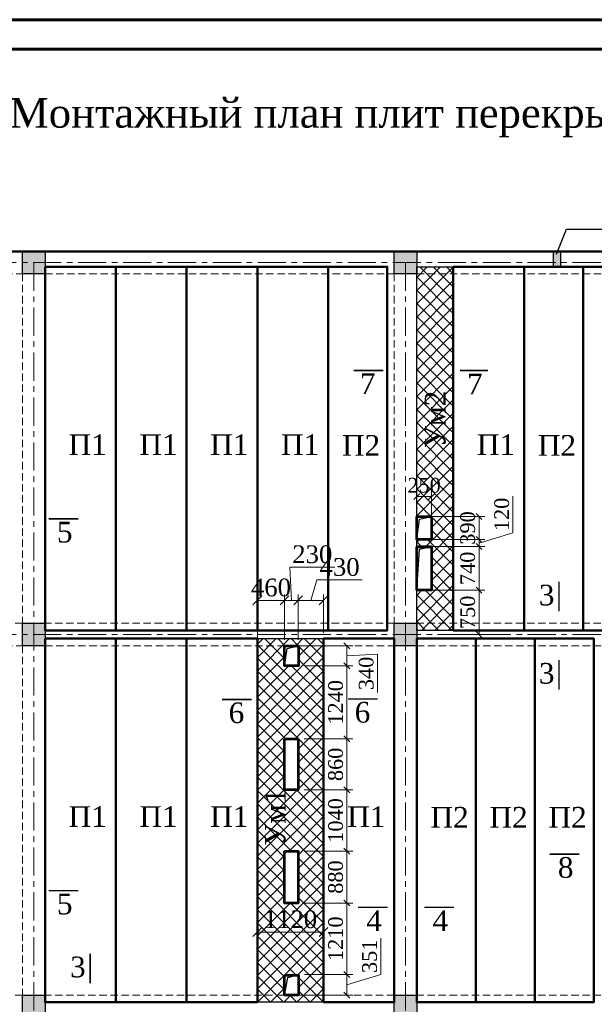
# Model space of a CAD drawing. Header units: millimetres. Extents: x 2063114 to 14983986, y -126020516 to 213791.
# Tile 503 of 656: x 2334096 to 2343836, y -568372 to -551691. Entities that reach past the tile are written whole.
import ezdxf

# ---------------------------------------------------------------- set-up
doc = ezdxf.new("R2010")
doc.units = ezdxf.units.MM
for name, pattern in [('( HIDDEN )', [0.375, 0.25, -0.125]), ('осевая', [50.8, 31.75, -6.35, 6.35, -6.35]), ('ОСЕВАЯ2', [28.575, 19.05, -3.175, 3.175, -3.175])]:
    doc.linetypes.add(name, pattern=pattern)
doc.layers.get('Defpoints').update_dxf_attribs({"color": 6, "lineweight": 35})
for name, color, linetype, lineweight in [('.', 7, 'Continuous', 15), ('_0', 7, 'Continuous', 20), ('выноски', 250, 'Continuous', 30), ('КЖ Оси', 100, 'ОСЕВАЯ2', 15), ('Текст', 7, 'Continuous', 15)]:
    doc.layers.add(name, color=color, linetype=linetype, lineweight=lineweight)
doc.layers.add('_print', color=6, linetype='Continuous', lineweight=60, plot=False)
doc.layers.add('line', color=7, linetype='Continuous')
doc.styles.add('TIMES NEW', font='times.ttf', dxfattribs={"height": 200})
doc.styles.add('Times New Roman', font='times.ttf')
doc.dimstyles.new('Миржалол100', dxfattribs={"dimtxt": 300, "dimasz": 150, "dimexe": 100, "dimexo": 100, "dimgap": 63, "dimtad": 1, "dimdec": 0, "dimtxsty": 'Times New Roman', "dimblk": 'OBLIQUE', "dimcen": 100, "dimclrd": 256, "dimclre": 256, "dimclrt": 256, "dimadec": 0, "dimazin": 0, "dimtfac": 1, "dimtdec": 0, "dimtmove": 1, "dimatfit": 3, "dimfxl": 800, "dimlwd": 13, "dimlwe": 13, "dimarcsym": 0})
doc.dimstyles.new('Миржалол100  200', dxfattribs={"dimtxt": 250, "dimasz": 100, "dimexe": 100, "dimexo": 100, "dimgap": 63, "dimtad": 1, "dimdec": 0, "dimtxsty": 'Times New Roman', "dimblk": 'OBLIQUE', "dimcen": 100, "dimclrd": 256, "dimclre": 256, "dimclrt": 256, "dimadec": 0, "dimazin": 0, "dimtfac": 1, "dimtdec": 0, "dimtmove": 1, "dimatfit": 3, "dimfxl": 1, "dimlwd": 13, "dimlwe": 13, "dimarcsym": 0})

# ---------------------------------------------------------------- blocks, each defined once
blk = doc.blocks.new('_Oblique')
at = {"color": 0, "linetype": 'ByBlock', "lineweight": -2}
blk.add_line((-0.5, -0.5), (0.5, 0.5), dxfattribs=at)
blk = doc.blocks.new('*D1507')
at = {"lineweight": 13, "transparency": 16777216}
for p, q in [((2340826, -560202), (2340826, -559671)), ((2340826, -559771), (2341076, -559771)), ((2341076, -560202), (2341076, -559671))]:
    blk.add_line(p, q, dxfattribs=at)
at = {"layer": 'Defpoints', "color": 0, "lineweight": 30, "transparency": 16777216}
for p in [(2341076, -559771), (2340826, -560302), (2341076, -560302)]:
    blk.add_point(p, dxfattribs=at)
at = {"lineweight": 13, "transparency": 16777216, "xscale": 100, "yscale": 100, "zscale": 100, "rotation": 180}
blk.add_blockref('_Oblique', (2340826, -559771), dxfattribs=at)
at = {"lineweight": 13, "transparency": 16777216, "xscale": 100, "yscale": 100, "zscale": 100}
blk.add_blockref('_Oblique', (2341076, -559771), dxfattribs=at)
at = {"transparency": 16777216, "insert": (2340951, -559580), "char_height": 250, "attachment_point": 5, "style": 'Times New Roman'}
blk.add_mtext('250', dxfattribs=at)
blk = doc.blocks.new('*D1508')
at = {"lineweight": 13, "transparency": 16777216}
for p, q in [((2341051, -561356), (2341982, -561356)), ((2341882, -561356), (2341882, -562106)), ((2341177, -562106), (2341982, -562106))]:
    blk.add_line(p, q, dxfattribs=at)
at = {"layer": 'Defpoints', "color": 0, "lineweight": 30, "transparency": 16777216}
for p in [(2340951, -561356), (2341077, -562106), (2341882, -562106)]:
    blk.add_point(p, dxfattribs=at)
at = {"lineweight": 13, "transparency": 16777216, "xscale": 100, "yscale": 100, "zscale": 100}
for p, rotation in [((2341882, -561356), 90), ((2341882, -562106), 270)]:
    blk.add_blockref('_Oblique', p, dxfattribs=dict(at, rotation=rotation))
at = {"transparency": 16777216, "insert": (2341691, -561731), "char_height": 250, "attachment_point": 5, "rotation": 90, "style": 'Times New Roman'}
blk.add_mtext('750', dxfattribs=at)
blk = doc.blocks.new('*D1509')
at = {"lineweight": 13, "transparency": 16777216}
for p, q in [((2341051, -560617), (2341982, -560617)), ((2341882, -561356), (2341882, -560617)), ((2341051, -561356), (2341982, -561356))]:
    blk.add_line(p, q, dxfattribs=at)
at = {"layer": 'Defpoints', "color": 0, "lineweight": 30, "transparency": 16777216}
for p in [(2340951, -560617), (2341882, -560617), (2340951, -561356)]:
    blk.add_point(p, dxfattribs=at)
at = {"lineweight": 13, "transparency": 16777216, "xscale": 100, "yscale": 100, "zscale": 100}
for p, rotation in [((2341882, -560617), 90), ((2341882, -561356), 270)]:
    blk.add_blockref('_Oblique', p, dxfattribs=dict(at, rotation=rotation))
at = {"transparency": 16777216, "insert": (2341691, -560986), "char_height": 250, "attachment_point": 5, "rotation": 90, "style": 'Times New Roman'}
blk.add_mtext('740', dxfattribs=at)
blk = doc.blocks.new('*D1477')
at = {"linetype": 'ByBlock', "lineweight": 13, "transparency": 16777216}
for p, q in [((2342458, -560384), (2342458, -559761)), ((2341882, -560557), (2342458, -560384)), ((2341882, -560497), (2341882, -560397)), ((2341051, -560617), (2341982, -560617)), ((2341176, -560497), (2341982, -560497)), ((2341882, -560617), (2341882, -560497)), ((2341882, -560617), (2341882, -560497)), ((2341882, -560617), (2341882, -560717))]:
    blk.add_line(p, q, dxfattribs=at)
at = {"layer": 'Defpoints', "color": 0, "linetype": 'ByBlock', "lineweight": 30, "transparency": 16777216}
for p in [(2340951, -560617), (2341076, -560497), (2341882, -560497)]:
    blk.add_point(p, dxfattribs=at)
at = {"linetype": 'ByBlock', "lineweight": 13, "transparency": 16777216, "xscale": 100, "yscale": 100, "zscale": 100}
for p, rotation in [((2341882, -560497), 270), ((2341882, -560617), 90)]:
    blk.add_blockref('_Oblique', p, dxfattribs=dict(at, rotation=rotation))
at = {"linetype": 'ByBlock', "lineweight": 30, "transparency": 16777216, "insert": (2342268, -560072), "char_height": 250, "attachment_point": 5, "rotation": 90, "style": 'Times New Roman'}
blk.add_mtext('120', dxfattribs=at)
blk = doc.blocks.new('*D1478')
at = {"linetype": 'ByBlock', "lineweight": 13, "transparency": 16777216}
for p, q in [((2341051, -560107), (2341982, -560107)), ((2341882, -560497), (2341882, -560107)), ((2341051, -560497), (2341982, -560497))]:
    blk.add_line(p, q, dxfattribs=at)
at = {"layer": 'Defpoints', "color": 0, "linetype": 'ByBlock', "lineweight": 30, "transparency": 16777216}
for p in [(2340951, -560107), (2341882, -560107), (2340951, -560497)]:
    blk.add_point(p, dxfattribs=at)
at = {"linetype": 'ByBlock', "lineweight": 13, "transparency": 16777216, "xscale": 100, "yscale": 100, "zscale": 100}
for p, rotation in [((2341882, -560107), 90), ((2341882, -560497), 270)]:
    blk.add_blockref('_Oblique', p, dxfattribs=dict(at, rotation=rotation))
at = {"linetype": 'ByBlock', "lineweight": 30, "transparency": 16777216, "insert": (2341691, -560302), "char_height": 250, "attachment_point": 5, "rotation": 90, "style": 'Times New Roman'}
blk.add_mtext('390', dxfattribs=at)
blk = doc.blocks.new('*D1532')
at = {"lineweight": 13, "transparency": 16777216}
for p, q in [((2338924, -562297), (2339742, -562297)), ((2339642, -562297), (2339642, -562636)), ((2339642, -562466), (2340161, -562441)), ((2340161, -562441), (2340161, -563092)), ((2338924, -562636), (2339742, -562636))]:
    blk.add_line(p, q, dxfattribs=at)
at = {"layer": 'Defpoints', "color": 0, "lineweight": 30, "transparency": 16777216}
for p in [(2338824, -562297), (2338824, -562636), (2339642, -562636)]:
    blk.add_point(p, dxfattribs=at)
at = {"lineweight": 13, "transparency": 16777216, "xscale": 100, "yscale": 100, "zscale": 100}
for p, rotation in [((2339642, -562297), 90), ((2339642, -562636), 270)]:
    blk.add_blockref('_Oblique', p, dxfattribs=dict(at, rotation=rotation))
at = {"transparency": 16777216, "insert": (2339971, -562766), "char_height": 250, "attachment_point": 5, "rotation": 90, "style": 'Times New Roman'}
blk.add_mtext('340', dxfattribs=at)
blk = doc.blocks.new('*D1533')
at = {"lineweight": 13, "transparency": 16777216}
for p, q in [((2338924, -562636), (2339742, -562636)), ((2339642, -562636), (2339642, -563876)), ((2338916, -563876), (2339742, -563876))]:
    blk.add_line(p, q, dxfattribs=at)
at = {"layer": 'Defpoints', "color": 0, "lineweight": 30, "transparency": 16777216}
for p in [(2338824, -562636), (2338816, -563876), (2339642, -563876)]:
    blk.add_point(p, dxfattribs=at)
at = {"lineweight": 13, "transparency": 16777216, "xscale": 100, "yscale": 100, "zscale": 100}
for p, rotation in [((2339642, -562636), 90), ((2339642, -563876), 270)]:
    blk.add_blockref('_Oblique', p, dxfattribs=dict(at, rotation=rotation))
at = {"lineweight": 53, "transparency": 16777216, "insert": (2339452, -563256), "char_height": 250, "attachment_point": 5, "rotation": 90, "style": 'Times New Roman'}
blk.add_mtext('1240', dxfattribs=at)
blk = doc.blocks.new('*D1534')
at = {"lineweight": 13, "transparency": 16777216}
for p, q in [((2338916, -563876), (2339742, -563876)), ((2339642, -563876), (2339642, -564737)), ((2338916, -564737), (2339742, -564737))]:
    blk.add_line(p, q, dxfattribs=at)
at = {"layer": 'Defpoints', "color": 0, "lineweight": 30, "transparency": 16777216}
for p in [(2338816, -563876), (2338816, -564737), (2339642, -564737)]:
    blk.add_point(p, dxfattribs=at)
at = {"lineweight": 13, "transparency": 16777216, "xscale": 100, "yscale": 100, "zscale": 100}
for p, rotation in [((2339642, -563876), 90), ((2339642, -564737), 270)]:
    blk.add_blockref('_Oblique', p, dxfattribs=dict(at, rotation=rotation))
at = {"lineweight": 53, "transparency": 16777216, "insert": (2339452, -564307), "char_height": 250, "attachment_point": 5, "rotation": 90, "style": 'Times New Roman'}
blk.add_mtext('860', dxfattribs=at)
blk = doc.blocks.new('*D1535')
at = {"lineweight": 13, "transparency": 16777216}
for p, q in [((2338916, -564737), (2339742, -564737)), ((2339642, -564737), (2339642, -565777)), ((2338916, -565777), (2339742, -565777))]:
    blk.add_line(p, q, dxfattribs=at)
at = {"layer": 'Defpoints', "color": 0, "lineweight": 30, "transparency": 16777216}
for p in [(2338816, -564737), (2338816, -565777), (2339642, -565777)]:
    blk.add_point(p, dxfattribs=at)
at = {"lineweight": 13, "transparency": 16777216, "xscale": 100, "yscale": 100, "zscale": 100}
for p, rotation in [((2339642, -564737), 90), ((2339642, -565777), 270)]:
    blk.add_blockref('_Oblique', p, dxfattribs=dict(at, rotation=rotation))
at = {"lineweight": 53, "transparency": 16777216, "insert": (2339452, -565257), "char_height": 250, "attachment_point": 5, "rotation": 90, "style": 'Times New Roman'}
blk.add_mtext('1040', dxfattribs=at)
blk = doc.blocks.new('*D1536')
at = {"lineweight": 13, "transparency": 16777216}
for p, q in [((2338916, -565777), (2339742, -565777)), ((2339642, -565777), (2339642, -566656)), ((2338916, -566656), (2339742, -566656))]:
    blk.add_line(p, q, dxfattribs=at)
at = {"layer": 'Defpoints', "color": 0, "lineweight": 30, "transparency": 16777216}
for p in [(2338816, -565777), (2338816, -566656), (2339642, -566656)]:
    blk.add_point(p, dxfattribs=at)
at = {"lineweight": 13, "transparency": 16777216, "xscale": 100, "yscale": 100, "zscale": 100}
for p, rotation in [((2339642, -565777), 90), ((2339642, -566656), 270)]:
    blk.add_blockref('_Oblique', p, dxfattribs=dict(at, rotation=rotation))
at = {"lineweight": 53, "transparency": 16777216, "insert": (2339452, -566216), "char_height": 250, "attachment_point": 5, "rotation": 90, "style": 'Times New Roman'}
blk.add_mtext('880', dxfattribs=at)
blk = doc.blocks.new('*D1537')
at = {"lineweight": 13, "transparency": 16777216}
for p, q in [((2338916, -566656), (2339742, -566656)), ((2339642, -566656), (2339642, -567866)), ((2338924, -567866), (2339742, -567866))]:
    blk.add_line(p, q, dxfattribs=at)
at = {"layer": 'Defpoints', "color": 0, "lineweight": 30, "transparency": 16777216}
for p in [(2338816, -566656), (2338824, -567866), (2339642, -567866)]:
    blk.add_point(p, dxfattribs=at)
at = {"lineweight": 13, "transparency": 16777216, "xscale": 100, "yscale": 100, "zscale": 100}
for p, rotation in [((2339642, -566656), 90), ((2339642, -567866), 270)]:
    blk.add_blockref('_Oblique', p, dxfattribs=dict(at, rotation=rotation))
at = {"lineweight": 53, "transparency": 16777216, "insert": (2339452, -567261), "char_height": 250, "attachment_point": 5, "rotation": 90, "style": 'Times New Roman'}
blk.add_mtext('1210', dxfattribs=at)
blk = doc.blocks.new('*D1538')
at = {"lineweight": 13, "transparency": 16777216}
for p, q in [((2340218, -567869), (2340218, -567249)), ((2338924, -567866), (2339742, -567866)), ((2339642, -567866), (2339642, -568217)), ((2339642, -568041), (2340218, -567869)), ((2338924, -568217), (2339742, -568217))]:
    blk.add_line(p, q, dxfattribs=at)
at = {"layer": 'Defpoints', "color": 0, "lineweight": 30, "transparency": 16777216}
for p in [(2338824, -567866), (2338824, -568217), (2339642, -568217)]:
    blk.add_point(p, dxfattribs=at)
at = {"lineweight": 13, "transparency": 16777216, "xscale": 100, "yscale": 100, "zscale": 100}
for p, rotation in [((2339642, -567866), 90), ((2339642, -568217), 270)]:
    blk.add_blockref('_Oblique', p, dxfattribs=dict(at, rotation=rotation))
at = {"lineweight": 53, "transparency": 16777216, "insert": (2340028, -567559), "char_height": 250, "attachment_point": 5, "rotation": 90, "style": 'Times New Roman'}
blk.add_mtext('351', dxfattribs=at)
blk = doc.blocks.new('*D1541')
at = {"layer": '_0', "linetype": 'Continuous', "lineweight": 13, "transparency": 16777216}
for p, q in [((2339031, -561528), (2339135, -561181)), ((2339135, -561181), (2339903, -561181)), ((2338816, -562197), (2338816, -561428)), ((2339246, -562077), (2339246, -561428)), ((2339246, -561528), (2338816, -561528))]:
    blk.add_line(p, q, dxfattribs=at)
at = {"layer": 'Defpoints', "color": 0, "lineweight": 30, "transparency": 16777216}
for p in [(2338816, -561528), (2339246, -562177), (2338816, -562297)]:
    blk.add_point(p, dxfattribs=at)
at = {"layer": '_0', "lineweight": 13, "transparency": 16777216, "xscale": 150, "yscale": 150, "zscale": 150, "rotation": 180}
blk.add_blockref('_Oblique', (2338816, -561528), dxfattribs=at)
at = {"layer": '_0', "lineweight": 13, "transparency": 16777216, "xscale": 150, "yscale": 150, "zscale": 150}
blk.add_blockref('_Oblique', (2339246, -561528), dxfattribs=at)
at = {"layer": '_0', "lineweight": 53, "transparency": 16777216, "insert": (2339519, -560965), "char_height": 300, "attachment_point": 5, "style": 'Times New Roman'}
blk.add_mtext('430', dxfattribs=at)
blk = doc.blocks.new('*D1542')
at = {"layer": '_0', "linetype": 'Continuous', "lineweight": 13, "transparency": 16777216}
for p, q in [((2338701, -561528), (2338673, -560965)), ((2338673, -560965), (2339438, -560965)), ((2338586, -562197), (2338586, -561428)), ((2338816, -562197), (2338816, -561428)), ((2338816, -561528), (2338586, -561528))]:
    blk.add_line(p, q, dxfattribs=at)
at = {"layer": 'Defpoints', "color": 0, "lineweight": 30, "transparency": 16777216}
for p in [(2338586, -561528), (2338586, -562297), (2338816, -562297)]:
    blk.add_point(p, dxfattribs=at)
at = {"layer": '_0', "lineweight": 13, "transparency": 16777216, "xscale": 150, "yscale": 150, "zscale": 150, "rotation": 180}
blk.add_blockref('_Oblique', (2338586, -561528), dxfattribs=at)
at = {"layer": '_0', "lineweight": 13, "transparency": 16777216, "xscale": 150, "yscale": 150, "zscale": 150}
blk.add_blockref('_Oblique', (2338816, -561528), dxfattribs=at)
at = {"layer": '_0', "lineweight": 53, "transparency": 16777216, "insert": (2339056, -560749), "char_height": 300, "attachment_point": 5, "style": 'Times New Roman'}
blk.add_mtext('230', dxfattribs=at)
blk = doc.blocks.new('*D1543')
at = {"layer": '_0', "linetype": 'Continuous', "lineweight": 13, "transparency": 16777216}
for p, q in [((2338126, -562197), (2338126, -561428)), ((2338586, -562197), (2338586, -561428)), ((2338586, -561528), (2338126, -561528))]:
    blk.add_line(p, q, dxfattribs=at)
at = {"layer": 'Defpoints', "color": 0, "lineweight": 30, "transparency": 16777216}
for p in [(2338126, -561528), (2338126, -562297), (2338586, -562297)]:
    blk.add_point(p, dxfattribs=at)
at = {"layer": '_0', "lineweight": 13, "transparency": 16777216, "xscale": 150, "yscale": 150, "zscale": 150, "rotation": 180}
blk.add_blockref('_Oblique', (2338126, -561528), dxfattribs=at)
at = {"layer": '_0', "lineweight": 13, "transparency": 16777216, "xscale": 150, "yscale": 150, "zscale": 150}
blk.add_blockref('_Oblique', (2338586, -561528), dxfattribs=at)
at = {"layer": '_0', "lineweight": 53, "transparency": 16777216, "insert": (2338356, -561312), "char_height": 300, "attachment_point": 5, "style": 'Times New Roman'}
blk.add_mtext('460', dxfattribs=at)
blk = doc.blocks.new('*D1544')
at = {"layer": '_0', "linetype": 'Continuous', "lineweight": 13, "transparency": 16777216}
for p, q in [((2338126, -566919), (2338126, -567248)), ((2339246, -566919), (2339246, -567248)), ((2339246, -567148), (2338126, -567148))]:
    blk.add_line(p, q, dxfattribs=at)
at = {"layer": 'Defpoints', "color": 0, "lineweight": 30, "transparency": 16777216}
for p in [(2338126, -566819), (2339246, -566819), (2338126, -567148)]:
    blk.add_point(p, dxfattribs=at)
at = {"layer": '_0', "lineweight": 13, "transparency": 16777216, "xscale": 150, "yscale": 150, "zscale": 150, "rotation": 180}
blk.add_blockref('_Oblique', (2338126, -567148), dxfattribs=at)
at = {"layer": '_0', "lineweight": 13, "transparency": 16777216, "xscale": 150, "yscale": 150, "zscale": 150}
blk.add_blockref('_Oblique', (2339246, -567148), dxfattribs=at)
at = {"layer": '_0', "lineweight": 53, "transparency": 16777216, "insert": (2338686, -566933), "char_height": 300, "attachment_point": 5, "style": 'Times New Roman'}
blk.add_mtext('1120', dxfattribs=at)
blk = doc.blocks.new('*U1590')
at = {"color": 0, "lineweight": 60, "ltscale": 25}
blk.add_lwpolyline([(-57400, 41500), (-500, 41500), (-500, 500), (-57400, 500)], close=True, dxfattribs=at)

msp = doc.modelspace()

# ---------------------------------------------------------------- hatches: boundary and pattern name
at = {"layer": '.', "ltscale": 100}
h = msp.add_hatch(color=256, dxfattribs=at)
h.dxf.hatch_style = 1
h.paths.add_polyline_path([(2334526.49613, -555616.72228), (2334146.49613, -555616.72228), (2334146.49613, -555996.72228), (2334526.49613, -555996.72228)])
h = msp.add_hatch(color=256, dxfattribs=at)
h.dxf.hatch_style = 1
h.paths.add_polyline_path([(2340826.49613, -555616.72228), (2340446.49613, -555616.72228), (2340446.49613, -555996.72228), (2340826.49613, -555996.72228)])
h = msp.add_hatch(color=2, dxfattribs=at)
h.dxf.hatch_style = 1
h.paths.add_polyline_path([(2343266.49634, -555616.7223), (2343136.49634, -555616.7223), (2343136.49634, -555876.7223), (2343266.49634, -555876.7223)])
at = {"layer": '.', "linetype": 'Continuous', "lineweight": 9, "true_color": 0x494a4b}
h = msp.add_hatch(dxfattribs=at)
h.set_pattern_fill('ANSI37', color=251, scale=50)
h.set_pattern_definition([(45, (571495.34, -355568.03), (-112.253202, 112.253202), []), (135, (571495.34, -355568.03), (-112.253202, -112.253202), [])])
h.paths.add_polyline_path([(2341446.49634, -555876.7223), (2340826.49634, -555876.7223), (2340826.49634, -560106.57405), (2341076.49634, -560106.57405), (2341076.49634, -560496.72232), (2340826.49634, -560496.72232), (2340826.49634, -560616.72232), (2341076.49634, -560616.72232), (2341076.49634, -561356.2223), (2340826.49634, -561356.2223), (2340826.49634, -562036.7223), (2341446.49634, -562036.7223)])
at = {"layer": '.', "ltscale": 100}
h = msp.add_hatch(color=256, dxfattribs=at)
h.dxf.hatch_style = 1
h.paths.add_polyline_path([(2334526.49613, -561916.72228), (2334146.49613, -561916.72228), (2334146.49613, -562296.72228), (2334526.49613, -562296.72228)])
h = msp.add_hatch(color=256, dxfattribs=at)
h.dxf.hatch_style = 1
h.paths.add_polyline_path([(2340826.49613, -561916.72228), (2340446.49613, -561916.72228), (2340446.49613, -562296.72228), (2340826.49613, -562296.72228)])
at = {"layer": '.', "linetype": 'Continuous', "lineweight": 9, "true_color": 0x494a4b}
h = msp.add_hatch(dxfattribs=at)
h.set_pattern_fill('ANSI37', color=251, scale=50)
h.paths.add_polyline_path([(2338126.49634, -562176.7223), (2339246.49634, -562176.7223), (2339246.49634, -568336.7223), (2338126.49634, -568336.7223)])
h.paths.add_polyline_path([(2338586.49635, -562296.72232), (2338823.99635, -562296.72232), (2338823.99635, -562636.22232), (2338586.49635, -562636.22232)], flags=16)
h.paths.add_polyline_path([(2338586.49635, -563876.31031), (2338816.49635, -563876.31031), (2338816.49635, -564736.72232), (2338586.49635, -564736.72232)], flags=16)
h.paths.add_polyline_path([(2338586.49635, -565776.72232), (2338816.49635, -565776.72232), (2338816.49635, -566656.24986), (2338586.49635, -566656.24986)], flags=16)
h.paths.add_polyline_path([(2338586.49635, -567876.22232), (2338823.99635, -567876.22232), (2338823.99635, -568216.72232), (2338586.49635, -568216.72232)], flags=16)
at = {"layer": '.', "ltscale": 100}
h = msp.add_hatch(color=256, dxfattribs=at)
h.dxf.hatch_style = 1
h.paths.add_polyline_path([(2334526.49539, -568216.72227), (2334146.49539, -568216.72227), (2334146.49539, -568596.72227), (2334526.49539, -568596.72227)])
h = msp.add_hatch(color=256, dxfattribs=at)
h.dxf.hatch_style = 1
h.paths.add_polyline_path([(2340826.49539, -568216.72227), (2340446.49539, -568216.72227), (2340446.49539, -568596.72227), (2340826.49539, -568596.72227)])

# ---------------------------------------------------------------- linework, layer by layer
at = {"linetype": 'ByBlock'}
for p, q in [((2343194.25609, -555661.15447), (2343367.1065, -555238.30962)), ((2343367.1065, -555238.30962), (2358071.91947, -555238.30962))]:
    msp.add_line(p, q, dxfattribs=at)
at = {"lineweight": 50}
for points in [[(2356326.49634, -574896.7223), (2327846.49634, -574896.7223), (2327846.49634, -555616.7223), (2356326.49634, -555616.7223)], [(2334526.49634, -555876.7223), (2335726.49634, -555876.7223), (2335726.49634, -562036.7223), (2334526.49634, -562036.7223)], [(2335726.49634, -555876.7223), (2336926.49634, -555876.7223), (2336926.49634, -562036.7223), (2335726.49634, -562036.7223)], [(2336926.49634, -555876.7223), (2338126.49634, -555876.7223), (2338126.49634, -562036.7223), (2336926.49634, -562036.7223)], [(2338126.49634, -555876.7223), (2339326.49634, -555876.7223), (2339326.49634, -562036.7223), (2338126.49634, -562036.7223)], [(2339326.49634, -555876.7223), (2340326.49634, -555876.7223), (2340326.49634, -562036.7223), (2339326.49634, -562036.7223)], [(2341446.49634, -555876.7223), (2342646.49634, -555876.7223), (2342646.49634, -562036.7223), (2341446.49634, -562036.7223)], [(2342646.49634, -555876.7223), (2343646.49634, -555876.7223), (2343646.49634, -562036.7223), (2342646.49634, -562036.7223)], [(2343646.49634, -555876.7223), (2344846.49634, -555876.7223), (2344846.49634, -562036.7223), (2343646.49634, -562036.7223)], [(2334526.49634, -562176.7223), (2335726.49634, -562176.7223), (2335726.49634, -568336.7223), (2334526.49634, -568336.7223)], [(2335726.49634, -562176.7223), (2336926.49634, -562176.7223), (2336926.49634, -568336.7223), (2335726.49634, -568336.7223)], [(2336926.49634, -562176.7223), (2338126.49634, -562176.7223), (2338126.49634, -568336.7223), (2336926.49634, -568336.7223)], [(2339246.49634, -562176.7223), (2340446.49634, -562176.7223), (2340446.49634, -568336.7223), (2339246.49634, -568336.7223)], [(2340826.49634, -562176.7223), (2341826.49634, -562176.7223), (2341826.49634, -568336.7223), (2340826.49634, -568336.7223)], [(2341826.49634, -562176.7223), (2342826.49634, -562176.7223), (2342826.49634, -568336.7223), (2341826.49634, -568336.7223)], [(2342826.49634, -562176.7223), (2343826.49634, -562176.7223), (2343826.49634, -568336.7223), (2342826.49634, -568336.7223)]]:
    msp.add_lwpolyline(points, close=True, dxfattribs=at)
at = {"color": 5, "lineweight": 30}
for points in [[(2334146.49634, -555616.7223), (2334526.49634, -555616.7223), (2334526.49634, -555996.7223), (2334146.49634, -555996.7223)], [(2340446.49634, -555616.7223), (2340826.49634, -555616.7223), (2340826.49634, -555996.7223), (2340446.49634, -555996.7223)], [(2334146.49634, -561916.7223), (2334526.49634, -561916.7223), (2334526.49634, -562296.7223), (2334146.49634, -562296.7223)], [(2340446.49634, -561916.7223), (2340826.49634, -561916.7223), (2340826.49634, -562296.7223), (2340446.49634, -562296.7223)], [(2334146.49634, -568216.72265), (2334526.49634, -568216.72265), (2334526.49634, -568596.72265), (2334146.49634, -568596.72265)], [(2340446.49634, -568216.723), (2340826.49634, -568216.723), (2340826.49634, -568596.723), (2340446.49634, -568596.723)]]:
    msp.add_lwpolyline(points, close=True, dxfattribs=at)
at = {"color": 2, "lineweight": 30, "ltscale": 100}
msp.add_lwpolyline([(2343136.49634, -555616.7223), (2343136.49634, -555876.7223), (2343266.49634, -555876.7223), (2343266.49634, -555616.7223)], close=True, dxfattribs=at)
at = {"color": 1, "lineweight": 30}
for points in [[(2340826.49634, -555876.7223), (2341446.49634, -555876.7223), (2341446.49634, -562036.7223), (2340826.49634, -562036.7223)], [(2338126.49634, -562176.7223), (2339246.49634, -562176.7223), (2339246.49634, -568336.7223), (2338126.49634, -568336.7223)]]:
    msp.add_lwpolyline(points, close=True, dxfattribs=at)
at = {"linetype": '( HIDDEN )', "lineweight": 5, "ltscale": 500}
for points in [[(2328226.49634, -555996.7223), (2334146.49634, -555996.7223), (2334146.49634, -561916.7223), (2328226.49634, -561916.7223)], [(2334526.49634, -555996.7223), (2340446.49634, -555996.7223), (2340446.49634, -561916.7223), (2334526.49634, -561916.7223)], [(2340826.49634, -555996.7223), (2348446.49634, -555996.7223), (2348446.49634, -561916.7223), (2340826.49634, -561916.7223)], [(2328226.49634, -562296.7223), (2334146.49634, -562296.7223), (2334146.49634, -568216.72265), (2328226.49634, -568216.72265)], [(2334526.49634, -562296.7223), (2340446.49634, -562296.7223), (2340446.49634, -568216.723), (2334526.49634, -568216.723)], [(2340826.49634, -562296.7223), (2348446.49634, -562296.7223), (2348446.49634, -568216.72336), (2340826.49634, -568216.72336)]]:
    msp.add_lwpolyline(points, close=True, dxfattribs=at)
at = {"linetype": 'ByBlock'}
for points in [[(2340826.49634, -560496.72232), (2340872.12676, -560154.85273), (2341076.49634, -560106.57405)], [(2340826.49634, -561354.22232), (2340872.12676, -560662.35273), (2341076.49634, -560616.72232)], [(2338586.49635, -562647.2223), (2338632.12678, -562342.35275), (2338816.49632, -562296.72234)], [(2338586.49626, -568216.723), (2338639.52927, -567919.25531), (2338823.99626, -567866.2223)]]:
    msp.add_lwpolyline(points, dxfattribs=at)
at = {"color": 1, "lineweight": 50}
for points in [[(2340826.49634, -560106.57405), (2341076.49634, -560106.57405), (2341076.49634, -560496.7223), (2340826.49634, -560496.7223)], [(2340826.49634, -560616.7223), (2341076.49634, -560616.7223), (2341076.49634, -561356.2223), (2340826.49634, -561356.2223)]]:
    msp.add_lwpolyline(points, close=True, dxfattribs=at)
at = {"layer": '_0', "color": 0, "lineweight": 53}
for points in [[(2340826.49635, -560107.22232), (2341076.49635, -560107.22232), (2341076.49635, -560499.72232), (2340826.49635, -560499.72232)], [(2340826.49635, -560619.72232), (2341076.49635, -560619.72232), (2341076.49635, -561357.22232), (2340826.49635, -561357.22232)], [(2338586.49635, -562296.72232), (2338823.99635, -562296.72232), (2338823.99635, -562636.22232), (2338586.49635, -562636.22232)], [(2338586.49635, -563876.31031), (2338816.49635, -563876.31031), (2338816.49635, -564736.72232), (2338586.49635, -564736.72232)], [(2338586.49635, -565776.72232), (2338816.49635, -565776.72232), (2338816.49635, -566656.24986), (2338586.49635, -566656.24986)], [(2338586.49635, -567876.22232), (2338823.99635, -567876.22232), (2338823.99635, -568216.72232), (2338586.49635, -568216.72232)]]:
    msp.add_lwpolyline(points, close=True, dxfattribs=at)
at = {"layer": '_print', "ltscale": 100}
msp.add_lwpolyline([(2379792.08613, -593691.31434), (2320392.08613, -593691.31434), (2320392.08613, -551691.31434), (2379792.08613, -551691.31434)], close=True, dxfattribs=at)
at = {"layer": 'КЖ Оси', "color": 1, "linetype": 'осевая', "lineweight": 9, "ltscale": 15}
for p, q in [((2356136.49634, -555806.7223), (2324979.79117, -555806.7223)), ((2334336.49634, -555806.7223), (2334336.49634, -577716.7223)), ((2340636.49634, -555806.7223), (2340636.49634, -577716.7223)), ((2356136.49634, -562106.7223), (2324979.79117, -562106.7223))]:
    msp.add_line(p, q, dxfattribs=at)
at = {"layer": 'Текст', "color": 7, "lineweight": 30, "const_width": 25}
for points in [[(2339759.01658, -557634.27886), (2340259.01658, -557634.27886)], [(2341561.63434, -557634.27886), (2342036.23204, -557634.27886)], [(2334590.5389, -560147.98319), (2335090.5389, -560147.98319)], [(2343236.79148, -561213.86186), (2343236.79148, -561713.86186)], [(2343236.79148, -562539.03785), (2343236.79148, -563039.03785)], [(2337526.64576, -563207.78313), (2338026.64576, -563207.78313)], [(2339663.18648, -563199.0831), (2340163.18648, -563199.0831)], [(2343081.21872, -565828.62476), (2343581.21872, -565828.62476)], [(2334590.5389, -566447.98354), (2335090.5389, -566447.98354)], [(2339833.05568, -566729.54195), (2340333.05568, -566729.54195)], [(2340956.61801, -566729.54195), (2341456.61801, -566729.54195)], [(2335290.54405, -567513.86256), (2335290.54405, -568013.86256)]]:
    msp.add_lwpolyline(points, dxfattribs=at)

# ---------------------------------------------------------------- block references
msp.add_blockref('*U1590', (2379792.08613, -593691.31434))

# ---------------------------------------------------------------- texts
at = {"color": 5, "ltscale": 20, "style": 'Times New Roman'}
for p in [(2334926.41048, -559065.80689), (2336126.41048, -559065.80689), (2337326.41048, -559065.80689), (2338526.41048, -559065.80689), (2341846.41048, -559065.80689), (2334926.41048, -565365.80689), (2336126.41048, -565365.80689), (2337326.41048, -565365.80689), (2339648.80675, -565368.15355)]:
    msp.add_attdef('П1', p, '', height=350, dxfattribs=at)
at = {"color": 1, "ltscale": 20, "style": 'Times New Roman'}
for p in [(2339560.47398, -559078.36033), (2342880.47398, -559078.36033), (2341060.47398, -565378.36033), (2342060.47398, -565378.36033), (2343060.47398, -565378.36033)]:
    msp.add_attdef('П2', p, '', height=350, dxfattribs=at)
at = {"layer": 'line', "color": 0, "linetype": 'Continuous', "lineweight": 30, "style": 'TIMES NEW'}
for s, p in [('7', (2339861.57253, -558034.27886)), ('7', (2341680.23675, -558036.9576)), ('5', (2334727.90291, -560547.98319)), ('3', (2342896.79148, -561613.86186)), ('3', (2342896.79148, -562939.03785)), ('6', (2337638.58159, -563607.78313)), ('6', (2339774.99022, -563599.0831)), ('8', (2343218.58273, -566228.62476)), ('5', (2334727.90291, -566847.98354)), ('4', (2339970.41969, -567129.54195)), ('4', (2341093.98202, -567129.54195)), ('3', (2334950.54405, -567913.86256))]:
    msp.add_text(s, height=350, dxfattribs=at).set_placement(p)
for s, p in [('Ум2', (2341315.43848, -558949.4015)), ('Ум1', (2338602.98663, -565688.30675))]:
    msp.add_text(s, height=350, rotation=90, dxfattribs=at).set_placement(p)
at = {"layer": 'выноски', "color": 0, "linetype": 'ByBlock', "lineweight": 0, "insert": (2333917.8937, -553020.71728), "char_height": 400, "attachment_point": 1, "style": 'Times New Roman'}
msp.add_mtext_dynamic_manual_height_columns('{\\H1.25x;Монтажный план плит перекрытия на отм. +3.220\\H0.8x;\\W0.9; }', width=16109.9209106, gutter_width=15, heights=[0], dxfattribs=at)

# ---------------------------------------------------------------- dimensions: what is measured, and where the dimension line sits
dim = msp.add_linear_dim(base=(2341076.49634, -559770.57879), p1=(2340826.49634, -560301.64818), p2=(2341076.49634, -560301.64818), dimstyle='Миржалол100  200')
dim.commit()
dim.dimension.update_dxf_attribs({"geometry": '*D1507', "text_midpoint": (2340951.49634, -559770.57879), "dimtype": 160})
at = {"color": 1, "linetype": 'ByBlock', "lineweight": 30}
dim = msp.add_linear_dim(base=(2341882.01388, -560496.7223), p1=(2340951.49634, -560616.7223), p2=(2341076.49634, -560496.7223), angle=90, dimstyle='Миржалол100  200', dxfattribs=at)
dim.commit()
dim.dimension.update_dxf_attribs({"geometry": '*D1477', "text_midpoint": (2342267.83976, -560320.92566)})
dim = msp.add_linear_dim(base=(2341882.01388, -560106.57405), p1=(2340951.49634, -560496.7223), p2=(2340951.49634, -560106.57405), angle=90, dimstyle='Миржалол100  200', dxfattribs=at)
dim.commit()
dim.dimension.update_dxf_attribs({"geometry": '*D1478', "text_midpoint": (2341882.01388, -560301.64818), "dimtype": 160})
dim = msp.add_linear_dim(base=(2341882.0138761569, -560616.7223026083), p1=(2340951.4963373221, -561356.2223026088), p2=(2340951.4963373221, -560616.7223026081), angle=90, dimstyle='Миржалол100  200')
dim.commit()
dim.dimension.update_dxf_attribs({"geometry": '*D1509', "text_midpoint": (2341691.4904442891, -560986.4723026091)})
for base, p1, p2, picture, middle in [((2341882.01388, -562105.73786), (2340951.49634, -561356.2223), (2341076.67204, -562105.73786), '*D1508', (2341882.01388, -561730.98008)), ((2339642.16595073, -562636.2223162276), (2338823.9963545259, -562296.7223162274), (2338823.9963545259, -562636.2223162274), '*D1532', (2340160.7780501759, -562503.6904240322))]:
    dim = msp.add_linear_dim(base=base, p1=p1, p2=p2, angle=90, dimstyle='Миржалол100  200')
    dim.commit()
    dim.dimension.update_dxf_attribs({"geometry": picture, "text_midpoint": middle, "dimtype": 160})
at = {"color": 2, "lineweight": 53}
for base, p1, p2, picture, middle in [((2339642.16595, -563876.31031), (2338823.99635, -562636.22232), (2338816.49635, -563876.31031), '*D1533', (2339452.00301, -563256.26631)), ((2339642.16595, -564736.72232), (2338816.49635, -563876.31031), (2338816.49635, -564736.72232), '*D1534', (2339452.00301, -564306.51631)), ((2339642.16595, -565776.72232), (2338816.49635, -564736.72232), (2338816.49635, -565776.72232), '*D1535', (2339452.00301, -565256.72232)), ((2339642.16595, -566656.24986), (2338816.49635, -565776.72232), (2338816.49635, -566656.24986), '*D1536', (2339452.00301, -566216.48609)), ((2339642.16595, -567866.2223), (2338816.49635, -566656.24986), (2338823.99626, -567866.2223), '*D1537', (2339452.00301, -567261.23608)), ((2339642.16595, -568216.723), (2338823.99626, -567866.2223), (2338823.99635, -568216.723), '*D1538', (2340027.99183, -567805.676))]:
    dim = msp.add_linear_dim(base=base, p1=p1, p2=p2, angle=90, dimstyle='Миржалол100  200', dxfattribs=at)
    dim.commit()
    dim.dimension.update_dxf_attribs({"geometry": picture, "text_midpoint": middle})
at = {"layer": '_0', "color": 2, "lineweight": 53}
for base, p1, p2, picture, middle in [((2338586.4963545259, -561527.6639614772), (2338815.9963545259, -562296.7223025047), (2338586.4963545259, -562296.7223025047), '*D1542', (2338736.1559864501, -560964.9729016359)), ((2338126.49634, -561527.66396), (2338586.49635, -562296.7223), (2338126.49634, -562296.7223), '*D1543', (2338356.49635, -561527.66396))]:
    dim = msp.add_linear_dim(base=base, p1=p1, p2=p2, dimstyle='Миржалол100', dxfattribs=at)
    dim.commit()
    dim.dimension.update_dxf_attribs({"geometry": picture, "text_midpoint": middle, "dimtype": 160})
for base, p1, p2, picture, middle in [((2338815.99635, -561527.66396), (2339246.49634, -562176.7223), (2338815.99635, -562296.7223), '*D1541', (2339198.375, -560964.9729)), ((2338126.49634, -567148.15051), (2339246.49634, -566818.79791), (2338126.49634, -566818.79791), '*D1544', (2338686.49634, -566932.55498))]:
    dim = msp.add_linear_dim(base=base, p1=p1, p2=p2, dimstyle='Миржалол100', dxfattribs=at)
    dim.commit()
    dim.dimension.update_dxf_attribs({"geometry": picture, "text_midpoint": middle})

doc.saveas('drawing.dxf')
